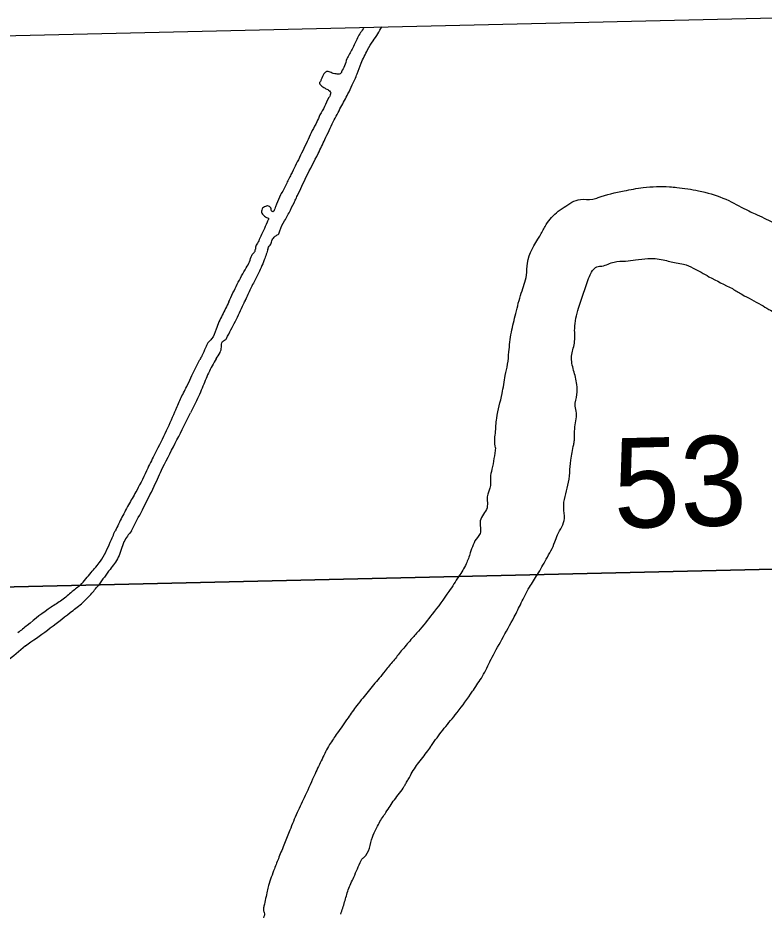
# Model space of a CAD drawing. Extents: x 3683613 to 3738215, y 469626 to 495384.
# Drawn here: x 3709244 to 3710217, y 473166 to 474335 of the extents above; entities that cross this region are included whole.
import ezdxf

# ---------------------------------------------------------------- set-up
doc = ezdxf.new("R2010")
doc.units = 0
doc.layers.add('V-ANNO-NPLT', color=7, linetype='Continuous')

msp = doc.modelspace()

# ---------------------------------------------------------------- linework, layer by layer
at = {"layer": 'V-ANNO-NPLT'}
for points in [[(3708996.3, 473587.5), (3708979.9, 474305.4), (3710231.1, 474334.6), (3710248.1, 473616.6)], [(3710248.1, 473616.6), (3708996.3, 473587.5)], [(3709012.7, 472869.5), (3708996.3, 473587.5), (3710248.1, 473616.6), (3710265.1, 472898.6)]]:
    msp.add_lwpolyline(points, dxfattribs=at)
for points in [[(3709695.5, 474322.1), (3709687.2, 474308.4), (3709680.3, 474293.9), (3709673.4, 474281.2), (3709670.1, 474271.9), (3709666.5, 474264.5), (3709666.1, 474263.6), (3709664.4, 474261.8), (3709661.7, 474261.3), (3709659.3, 474261.5), (3709655.6, 474262.2), (3709650, 474264.3), (3709647.5, 474264.6), (3709646.1, 474264.3), (3709644.9, 474263.3), (3709643.4, 474261.6), (3709639.9, 474254.2), (3709638.2, 474251), (3709637.5, 474249.6), (3709638, 474248.6), (3709638.5, 474247.9), (3709639.5, 474246.9)], [(3709680.4, 474247.4), (3709686.8, 474261.6), (3709692, 474275.5), (3709700.3, 474292.9), (3709707.4, 474304.7), (3709713.7, 474313.8), (3709719, 474323.1)], [(3709639.5, 474246.9), (3709644.9, 474242.8), (3709649.3, 474240.5), (3709651.5, 474238.3), (3709652.2, 474237.1), (3709651.8, 474235.6), (3709651.1, 474232.7), (3709649.9, 474230.7), (3709644.2, 474218.9), (3709638.2, 474208.2), (3709634.2, 474199.1), (3709628.2, 474187.8), (3709623, 474176.3)], [(3709644.7, 474176.1), (3709655.6, 474199.3), (3709665.6, 474218.2), (3709674.7, 474235.4), (3709680.4, 474247.4)], [(3709623, 474176.3), (3709611.4, 474152.5), (3709600.4, 474130.5), (3709594, 474117.5), (3709586.9, 474103.8)], [(3709609, 474103.3), (3709620.4, 474127.5), (3709635.9, 474157.9), (3709644.7, 474176.1)], [(3709924.9, 474050.3), (3709931.7, 474062.9), (3709946.5, 474080.6), (3709956.4, 474087.7), (3709977.8, 474098), (3709993.8, 474098.2), (3710000.8, 474100.3), (3710034.7, 474109.2), (3710059.6, 474113.4), (3710094.1, 474114.4), (3710103.6, 474113.5), (3710131.6, 474109.3), (3710140.2, 474107.4), (3710171.3, 474096.7)], [(3709586.9, 474103.8), (3709581.6, 474091.8), (3709580, 474087.4), (3709578.6, 474084.2), (3709578.1, 474083.2), (3709577.6, 474082.5), (3709576.6, 474082), (3709575.7, 474082.4), (3709574.7, 474084.4), (3709574.2, 474087), (3709572.4, 474088.7), (3709570, 474089.7), (3709568.3, 474089.4), (3709566.1, 474088.4), (3709563.5, 474086.7), (3709562.5, 474084.2), (3709562.1, 474081.3), (3709563.3, 474078.9), (3709565, 474076.9), (3709567, 474075.5), (3709568.7, 474074.6), (3709570.9, 474073.4), (3709571.2, 474072.6), (3709570.7, 474071.2), (3709569.3, 474068.2), (3709564.5, 474057.4), (3709559.8, 474047.4), (3709556.7, 474041), (3709554.3, 474035.6), (3709554.3, 474033.2)], [(3709570.4, 474032.9), (3709571.1, 474035.8), (3709573.3, 474038.3), (3709575.4, 474043.9), (3709578.7, 474048.8), (3709581.4, 474051.1), (3709583.6, 474052.3), (3709585.9, 474057.2), (3709592.1, 474070), (3709599.7, 474084.2), (3709605.9, 474096.9), (3709609, 474103.3)], [(3710171.3, 474096.7), (3710197.4, 474083), (3710205.5, 474079.1), (3710228.6, 474067.9), (3710237.2, 474062.5)], [(3709879.5, 473868.6), (3709882.8, 473883.2), (3709884.6, 473899.2), (3709887.8, 473924.8), (3709893.5, 473949.4), (3709900.7, 473976), (3709907.5, 473999.1), (3709908.8, 474015.1), (3709924.9, 474050.3)], [(3709519.6, 473964.6), (3709530.3, 473987.4), (3709542.2, 474008.9), (3709546.3, 474016.8), (3709549.3, 474024.9), (3709552.4, 474029), (3709553.4, 474030.3), (3709553.6, 474031.2), (3709554.3, 474033.2)], [(3709570.6, 474033.7), (3709565.5, 474019.2), (3709556.9, 473999.4), (3709549.5, 473985.1), (3709542.4, 473970.2), (3709540, 473964.8)], [(3709968.9, 473875.2), (3709966.2, 473893.6), (3709970, 473910.7), (3709970.3, 473929.7), (3709975.4, 473956.3), (3709982.2, 473976.9), (3709989.5, 473997.5), (3709999.3, 474010.1), (3710005.8, 474011.2), (3710021.7, 474016.4), (3710036.7, 474017.6), (3710049.7, 474019.2)], [(3710049.7, 474019.2), (3710065.7, 474020.9), (3710075.2, 474021), (3710085.7, 474019.2), (3710102.7, 474015.4), (3710112.3, 474013.5), (3710124.8, 474008.6), (3710145.4, 473997.3), (3710176.1, 473981.7)], [(3710176.1, 473981.7), (3710188.2, 473974.3), (3710213.4, 473960.6), (3710223.4, 473954.7), (3710240.3, 473945.3)], [(3709502.9, 473890.3), (3709508, 473898.4), (3709509.8, 473905.5), (3709510, 473909.4), (3709511.2, 473912.6), (3709513.9, 473914.6), (3709515.3, 473915.3), (3709516.3, 473916.8), (3709527.9, 473939.1), (3709538.6, 473961.6), (3709541.1, 473967.3)], [(3709519.6, 473964.6), (3709510.8, 473947.2), (3709502.7, 473928.8), (3709497, 473916.1), (3709494.9, 473914.1), (3709492.2, 473910.9), (3709488.9, 473904.5), (3709484.2, 473894.2), (3709481.8, 473889.3)], [(3709450.2, 473824.1), (3709457.3, 473839.8), (3709465.6, 473856.2), (3709471.3, 473868.3), (3709481.8, 473889.3)], [(3709502.9, 473890.3), (3709492.9, 473871.7), (3709484.6, 473852.1), (3709474.7, 473830.3), (3709469.2, 473820)], [(3709969.1, 473778.5), (3709969.9, 473784.1), (3709970.3, 473799.1), (3709972.5, 473819.6), (3709970.9, 473828.6), (3709973.3, 473843.7), (3709973.1, 473856.7), (3709971.5, 473866.2), (3709968.9, 473875.2)], [(3709867.1, 473774.4), (3709866, 473783.4), (3709866.9, 473793.4), (3709868.6, 473812.9), (3709875.7, 473845), (3709879.5, 473868.6)], [(3709450.2, 473824.1), (3709437.8, 473796.2), (3709423.3, 473767.1), (3709413.6, 473747.7)], [(3709433, 473748.2), (3709451.8, 473784.7), (3709469.2, 473820)], [(3709921.8, 473609), (3709933.3, 473629), (3709944.5, 473651.6), (3709947.9, 473660.7), (3709957.1, 473682.3), (3709956, 473695.8), (3709961.6, 473725.4), (3709965.3, 473758), (3709969, 473778.6)], [(3709867.1, 473774.4), (3709862.4, 473746.3), (3709860.5, 473735.3), (3709860.6, 473725.2), (3709856.3, 473710.2), (3709856.4, 473705.2), (3709856, 473696.2), (3709847.2, 473679), (3709846.9, 473662.5), (3709843.4, 473657.5), (3709834.2, 473637.4), (3709828.8, 473622.8), (3709819.1, 473606.6)], [(3709413.6, 473747.7), (3709399.3, 473718.8), (3709389.8, 473702.1), (3709380, 473683.7), (3709371.2, 473666.1)], [(3709392.4, 473666.1), (3709406.7, 473693.5), (3709422.1, 473724.4), (3709433, 473748.2)], [(3709326.2, 473595.1), (3709339.7, 473611.6), (3709351.9, 473626.4), (3709364.8, 473651.1), (3709371.2, 473666.1)], [(3709392.4, 473666.1), (3709382.6, 473651.6), (3709375.2, 473631.5), (3709364.5, 473615.8), (3709350, 473595.7)], [(3709819.1, 473606.6), (3709806.4, 473587.1), (3709784.6, 473557.5), (3709766.5, 473535.2), (3709756.8, 473524.2), (3709744.3, 473509.4), (3709733.9, 473496.5)], [(3709861, 473498), (3709875.3, 473524.4), (3709891.5, 473553.9), (3709900.6, 473572), (3709911.3, 473592.4), (3709922.1, 473609.4)], [(3709326.7, 473595.8), (3709315.2, 473586.8), (3709301.7, 473575.7), (3709287.8, 473566.5), (3709256.5, 473542.8), (3709244.4, 473533.1)], [(3709254.1, 473516.3), (3709282.9, 473536.6), (3709312.6, 473559.6), (3709327.1, 473571), (3709340.9, 473584.9), (3709350, 473595.7)], [(3709164, 473447.7), (3709202.7, 473476.3), (3709229.4, 473495.8), (3709254.5, 473516.6)], [(3709783.6, 473386.4), (3709798.3, 473406.1), (3709814.6, 473426.1), (3709834.5, 473453), (3709838.2, 473458.5), (3709850, 473476.5), (3709861.1, 473498.1)], [(3709733.9, 473496.5), (3709723.2, 473483.6), (3709715.4, 473473.8), (3709708, 473465.1), (3709694, 473448), (3709686.2, 473438.2), (3709674.8, 473422.3), (3709667.4, 473411.7), (3709660.8, 473402.2)], [(3709660.8, 473402.2), (3709650.8, 473387.4), (3709640.9, 473368.5), (3709631.8, 473349.3), (3709619, 473321), (3709608.4, 473298.7), (3709598.9, 473275.7)], [(3709711.3, 473277.4), (3709719.8, 473292.5), (3709724.2, 473298.9), (3709735.3, 473315.6), (3709748.2, 473333), (3709750.4, 473337.1), (3709753.3, 473342.1), (3709754.8, 473344.7), (3709765.5, 473362.1), (3709778.8, 473379.1), (3709783.8, 473386.6)], [(3709665.4, 473166.5), (3709670.4, 473182.3), (3709675.1, 473198.1), (3709682.4, 473214.7), (3709691.9, 473236.2), (3709693, 473238.1), (3709694.2, 473239.3), (3709695.6, 473240.4), (3709706.6, 473266.8), (3709711.3, 473277.4)], [(3709598.9, 473275.7), (3709591.9, 473258.4), (3709584.7, 473240.6), (3709578.8, 473225.5), (3709571.2, 473203.7), (3709569.4, 473196.5), (3709565.2, 473177), (3709564.5, 473172.1), (3709564.8, 473170.6), (3709565.6, 473168.7), (3709564.6, 473161.6)]]:
    msp.add_spline(points, degree=3, dxfattribs=at)

# ---------------------------------------------------------------- texts
msp.add_text('53', height=117, rotation=1.3827, dxfattribs=at).set_placement((3710021.8, 473669.5))

doc.saveas('drawing.dxf')
